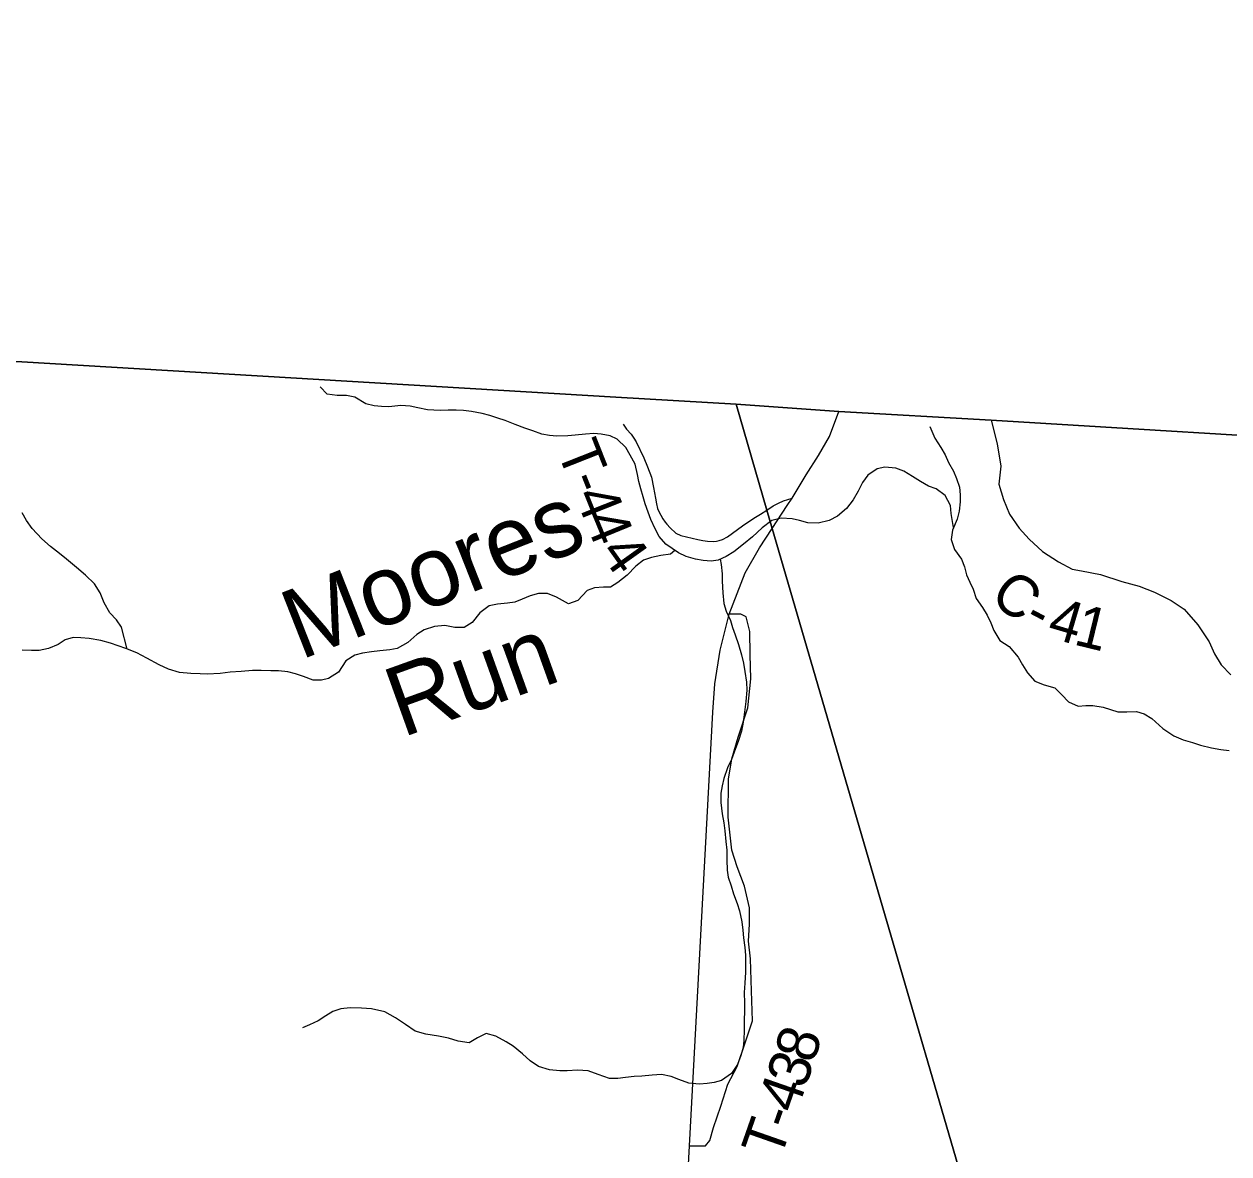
# Model space of a CAD drawing. Extents: x 1578669 to 1989827, y 208020 to 553079.
# Drawn here: x 1828673 to 1837315, y 424383 to 432491 of the extents above; entities that cross this region are included whole.
import ezdxf

# ---------------------------------------------------------------- set-up
doc = ezdxf.new("R2010")
doc.units = 0
for name, color, linetype in [('GM_X_Adjacent_County', 7, 'Continuous'), ('GM_X_County', 7, 'Continuous'), ('GM_X_County_Road', 7, 'Continuous'), ('GM_X_County_Road_Text', 7, 'Continuous'), ('GM_X_Minor_River', 7, 'Continuous'), ('GM_X_Minor_River_Text', 7, 'Continuous'), ('GM_X_Township', 7, 'Continuous'), ('GM_X_Township_Road', 7, 'Continuous'), ('GM_X_Township_Road_Text', 7, 'Continuous'), ('GM_X_US_Route', 7, 'Continuous')]:
    doc.layers.add(name, color=color, linetype=linetype)

msp = doc.modelspace()

# ---------------------------------------------------------------- linework, layer by layer
at = {"layer": 'GM_X_Adjacent_County'}
msp.add_lwpolyline([(1849204.3, 428734.4), (1845065.3, 429025.2), (1838433.6, 429476.9), (1835610.1, 429647.9), (1834515.6, 429711.3), (1833779.9, 429762.3), (1832918.2, 429813.4), (1828656.7, 430067.2), (1826766.7, 430168.2), (1822275.9, 430465.9), (1822111.4, 430472.3), (1818512.3, 430700.8), (1815259.8, 430933.5), (1812295.7, 431153.9), (1806251.4, 431555.7), (1805342.9, 431618.8), (1800877.7, 431987.5), (1794613.6, 432491)], dxfattribs=at)
at = {"layer": 'GM_X_County'}
msp.add_lwpolyline([(1794613.6, 432491), (1800877.7, 431987.5), (1805342.9, 431618.8), (1806251.4, 431555.7), (1812295.7, 431153.9), (1815259.8, 430933.5), (1818512.3, 430700.8), (1822111.4, 430472.3), (1822275.9, 430465.9), (1826766.7, 430168.2), (1828656.7, 430067.2), (1832918.2, 429813.4), (1833779.9, 429762.3), (1834515.6, 429711.3), (1835610.1, 429647.9), (1838433.6, 429476.9), (1845065.3, 429025.2), (1849204.3, 428734.4)], dxfattribs=at)
at = {"layer": 'GM_X_County_Road'}
msp.add_lwpolyline([(1835610.1, 429647.9), (1835652.2, 429477.8), (1835677.8, 429317.8), (1835664.8, 429188.5), (1835698.3, 429080.1), (1835741.7, 428973.7), (1835811.2, 428873.2), (1835882.8, 428794.6), (1835978.3, 428706), (1836091.9, 428631.3), (1836189.6, 428578.7), (1836257.6, 428568.3), (1836393.4, 428541.6), (1836547.1, 428490.7), (1836670.9, 428458), (1836780.7, 428413.3), (1836900.4, 428354.6), (1836994.1, 428292), (1837091.5, 428179.3), (1837172.8, 428058.7), (1837212.4, 427972.3), (1837260, 427892), (1837327.6, 427821.5)], dxfattribs=at)
at = {"layer": 'GM_X_Minor_River'}
for points in [[(1835340, 428878), (1835322.9, 428979.5), (1835317.5, 429035.6), (1835278.3, 429108.2), (1835214.8, 429155), (1835159, 429175.7), (1835101.4, 429208.4), (1835045.7, 429243.1), (1834982.2, 429281.9), (1834924.4, 429304.6), (1834846.4, 429311.5), (1834792.2, 429300.1), (1834723.7, 429252.8), (1834687, 429201.1), (1834656.3, 429139.4), (1834619.6, 429075.7), (1834572.8, 429014.1), (1834508.2, 428960.7), (1834447.8, 428927.3), (1834367.5, 428908.2), (1834293.5, 428911.1), (1834235.6, 428927.8), (1834181.8, 428940.4), (1834103.8, 428945.3), (1834035.5, 428928.1), (1833966.9, 428876.7), (1833898.1, 428811.4), (1833833.5, 428758), (1833762.8, 428704.8), (1833708.4, 428671.3), (1833650, 428643.9), (1833599.9, 428636.5), (1833544, 428641.2), (1833488, 428651.8), (1833422.2, 428670.6), (1833366.5, 428695.3), (1833275.2, 428758.4), (1833227.8, 428813.1), (1833198.4, 428867.5), (1833169.1, 428936), (1833149.7, 428988.3), (1833128.4, 429048.7), (1833113, 429098.9), (1833095.6, 429155.2), (1833082.2, 429209.5), (1833072.8, 429259.7), (1833055.6, 429332), (1833020.4, 429398.5), (1832989, 429453), (1832927.6, 429511.8), (1832875.9, 429536.4), (1832812, 429549.2), (1832760, 429553.8), (1832699.9, 429548.5), (1832625.8, 429541.3), (1832571.7, 429535.9), (1832493.6, 429532.8), (1832441.7, 429539.4), (1832385.7, 429548.1), (1832321.9, 429570.8), (1832264.2, 429591.5), (1832194.4, 429618.4), (1832122.7, 429647.2), (1832070.9, 429663.9), (1832013.1, 429682.6), (1831957.2, 429697.2), (1831881.3, 429710.1), (1831823.4, 429716.8), (1831771.4, 429719.4), (1831715.3, 429720), (1831657.3, 429718.7), (1831565.3, 429721.8), (1831497.4, 429736.6), (1831441.5, 429749.2), (1831375.5, 429754), (1831289.4, 429745), (1831237.4, 429745.6), (1831183.4, 429752.2), (1831123.5, 429766.9), (1831044, 429813.9), (1830986.2, 429826.6), (1830918.1, 429825.4), (1830846.2, 429834.2), (1830796.8, 429888.9)], [(1835170, 429602.4), (1835205, 429519.8), (1835248.3, 429453.2), (1835279.7, 429398.7), (1835303.1, 429344.4), (1835338.4, 429281.8), (1835361.8, 429229.5), (1835381.1, 429167.1), (1835386.5, 429113), (1835385.9, 429062.9), (1835379.1, 428994.8), (1835366.4, 428936.9), (1835331.5, 428859.1), (1835322.7, 428793.1), (1835345.9, 428720.7), (1835397.1, 428650), (1835418.5, 428595.6), (1835431.9, 428539.4), (1835455.3, 428487), (1835480.7, 428436.6), (1835501.9, 428368.2), (1835547.2, 428303.6), (1835580.6, 428249.1), (1835608, 428194.7), (1835629.4, 428138.4), (1835672.6, 428067.7), (1835738.1, 428024.9), (1835803.3, 427948), (1835834.6, 427891.5), (1835870, 427835), (1835923.4, 427776.3), (1835989.1, 427749.5), (1836064.9, 427728.6), (1836116.3, 427677.9), (1836163.8, 427627.3), (1836233.5, 427596.4), (1836287.6, 427601.8), (1836339.6, 427601.2), (1836413.5, 427588.4), (1836517.2, 427555.1), (1836583.2, 427554.4), (1836651.3, 427557.6), (1836707.1, 427540.9), (1836762.8, 427508.2), (1836840, 427435.2), (1836919.4, 427382.2), (1836987.1, 427355.4), (1837052.9, 427334.6), (1837110.7, 427315.9), (1837190.6, 427296.9), (1837256.5, 427286.2), (1837316.4, 427277.5)], [(1829411.5, 428006), (1829370.3, 428162.2), (1829334.9, 428214.7), (1829287.4, 428265.3), (1829246.2, 428337.9), (1829219.1, 428410.4), (1829177.8, 428475), (1829112.4, 428535.8), (1829049, 428590.6), (1828977.7, 428651.6), (1828926.1, 428692.2), (1828862.6, 428741), (1828799.3, 428797.9), (1828730.1, 428870.8), (1828690.7, 428929.3), (1828659.3, 428983.8)], [(1833339.2, 428714.1), (1833308.4, 428687.9), (1833240.2, 428676.7), (1833174, 428663.4), (1833115.8, 428644.1), (1833061.2, 428600.6), (1832998.4, 428535.2), (1832931.8, 428483.9), (1832879.4, 428450.4), (1832827.4, 428449), (1832763.3, 428445.7), (1832711, 428426.3), (1832644.2, 428354.9), (1832577.9, 428331.6), (1832490.4, 428378.7), (1832426.6, 428405.5), (1832362.6, 428404.2), (1832302.4, 428386.9), (1832246.1, 428363.5), (1832191.8, 428342.1), (1832139.7, 428334.7), (1832067.6, 428327.5), (1832007.4, 428316.2), (1831940.8, 428264.8), (1831886, 428197.3), (1831829.5, 428159.9), (1831761.5, 428160.7), (1831691.6, 428175.5), (1831615.5, 428168.4), (1831541.2, 428143.2), (1831490.8, 428109.7), (1831426.1, 428052.3), (1831349.5, 428009.1), (1831295.4, 427999.8), (1831223.3, 427992.6), (1831165.2, 427985.2), (1831101, 427976), (1831044.9, 427962.6), (1830980.3, 427921.2), (1830927.4, 427839.7), (1830856.8, 427794.4), (1830804.7, 427783), (1830746.7, 427783.7), (1830676.9, 427808.5), (1830619.1, 427827.2), (1830565.2, 427841.9), (1830497.3, 427848.6), (1830443.3, 427849.3), (1830373.2, 427852.1), (1830311.2, 427852.8), (1830229.1, 427845.7), (1830151, 427840.6), (1830078.9, 427831.4), (1829984.8, 427826.5), (1829934.7, 427827.1), (1829868.7, 427829.8), (1829786.8, 427838.8), (1829709, 427861.7), (1829641.3, 427892.6), (1829553.8, 427939.6), (1829480.2, 427978.6), (1829402.6, 428009.5), (1829293, 428048.8), (1829223.1, 428067.7), (1829139.3, 428082.7), (1829079.3, 428087.4), (1829025.3, 428090), (1828967.1, 428072.6), (1828916.7, 428039.2), (1828848.3, 428009.9), (1828780.1, 427996.7), (1828726.1, 427995.3), (1828658.1, 427998.1)], [(1833665.6, 428651.2), (1833671.7, 428611.6), (1833678.9, 428545.4), (1833680.3, 428493.3), (1833683.4, 428409.1), (1833692.5, 428332.9), (1833707.9, 428278.6), (1833739.1, 428210.1), (1833754.5, 428159.8), (1833774, 428107.5), (1833797.2, 428039.1), (1833818.3, 427964.8), (1833833.7, 427904.5), (1833843, 427844.2), (1833854.1, 427768), (1833857.5, 427711.8), (1833848.5, 427629.8), (1833839.6, 427553.7), (1833830.8, 427481.7), (1833818.1, 427417.7), (1833795.2, 427341.8), (1833766.3, 427266), (1833745.7, 427212.2), (1833719, 427154.4), (1833692.1, 427076.5), (1833679.5, 427024.6), (1833670.9, 426970.6), (1833670.1, 426904.5), (1833679.2, 426822.2), (1833692.4, 426757.9), (1833699.8, 426701.7), (1833706.9, 426625.5), (1833712.2, 426563.3), (1833713.4, 426493.2), (1833716.6, 426419), (1833724, 426368.8), (1833743.3, 426306.5), (1833760.6, 426248.2), (1833787.9, 426179.7), (1833805.3, 426127.4), (1833820.4, 426049.1), (1833827.7, 425988.9), (1833833.1, 425932.8), (1833842.3, 425864.5), (1833847.6, 425808.3), (1833847, 425756.2), (1833848.2, 425686.1), (1833841.3, 425608), (1833836.6, 425540), (1833839.7, 425463.8), (1833841.1, 425409.7), (1833838.3, 425339.5), (1833837.5, 425273.4), (1833834.6, 425197.3), (1833830.1, 425147.3), (1833813.4, 425089.4), (1833788.7, 425025.5), (1833745.9, 424959.9), (1833675.3, 424910.6), (1833623.1, 424895.2), (1833573, 424887.8), (1833516.9, 424882.4), (1833440.9, 424891.3), (1833369.2, 424916.1), (1833313.4, 424938.8), (1833245.6, 424953.6), (1833177.5, 424948.4), (1833103.4, 424941.2), (1833049.3, 424937.9), (1832987.2, 424930.6), (1832931.1, 424923.2), (1832871, 424923.9), (1832791.3, 424952.9), (1832719.6, 424979.7), (1832641.6, 424982.6), (1832567.5, 424979.5), (1832515.5, 424980.1), (1832441.5, 424987), (1832361.8, 425009.9), (1832302.2, 425050.7), (1832248.7, 425101.4), (1832181.4, 425156.3), (1832129.7, 425186.9), (1832056.1, 425227.8), (1831986.3, 425246.7), (1831925.9, 425215.3), (1831865.5, 425179.9), (1831785.6, 425192.9), (1831717.8, 425213.7), (1831645.9, 425228.5), (1831554, 425241.6), (1831478.2, 425262.5), (1831408.7, 425311.4), (1831337.3, 425360.3), (1831259.7, 425403.3), (1831163.9, 425424.5), (1831091.9, 425429.3), (1831011.9, 425430.2), (1830943.8, 425423), (1830887.5, 425403.6), (1830837.2, 425374.1)], [(1830837.2, 425374.1), (1830782.7, 425338.7), (1830720.4, 425309.3), (1830670.1, 425287.9)]]:
    msp.add_lwpolyline(points, dxfattribs=at)
at = {"layer": 'GM_X_Township'}
for points in [[(1828656.7, 430067.2), (1832918.2, 429813.4), (1833779.9, 429762.3), (1833999, 429003.3), (1834037.8, 428871.7), (1836225.7, 421370), (1836506.5, 420388.3), (1837156, 418122.3)], [(1837156, 418122.3), (1836506.5, 420388.3), (1836225.7, 421370), (1834037.8, 428871.7), (1833999, 429003.3), (1833779.9, 429762.3), (1834515.6, 429711.3), (1835610.1, 429647.9), (1838433.6, 429476.9), (1845065.3, 429025.2), (1849204.3, 428734.4)]]:
    msp.add_lwpolyline(points, dxfattribs=at)
at = {"layer": 'GM_X_Township_Road'}
for points in [[(1832970.4, 429620.8), (1832994, 429584.9), (1833026.8, 429548.9), (1833045.8, 429520.4), (1833063.2, 429492.4), (1833116.8, 429377.2), (1833144.5, 429312.5), (1833172.3, 429238.3), (1833188.3, 429164.7), (1833200.4, 429088), (1833207.9, 429048.6), (1833217.1, 429015), (1833228.7, 428988.1), (1833241, 428965.9), (1833254.4, 428941.4), (1833271.2, 428916.8), (1833282.9, 428901.8), (1833305.7, 428875.3), (1833347.5, 428838.2), (1833382.2, 428820.8), (1833506.1, 428793.1), (1833541.1, 428785.6), (1833575.5, 428780.5), (1833616.2, 428778.3), (1833639, 428779.8), (1833657.1, 428784.6), (1833681.1, 428793.1), (1833717.5, 428811.3), (1833826.5, 428889.9), (1833908, 428945.1), (1833953.8, 428974.2), (1833999, 429003.3), (1834046.3, 429033.2), (1834085, 429053), (1834120.5, 429069.5), (1834182.2, 429089.9)], [(1833446, 424439.7), (1833510, 424441.4), (1833559.7, 424440.6), (1833592.1, 424479), (1833618.6, 424573), (1833669.3, 424725), (1833720.1, 424883), (1833786.7, 425008.9), (1833847.5, 425186.9), (1833896.2, 425336.9), (1833889.3, 425553.3), (1833882.4, 425781.8), (1833869.1, 425910.1), (1833875.7, 426032.3), (1833876.2, 426148.5), (1833841, 426304.9), (1833787.7, 426443.4), (1833748.3, 426563.8), (1833723.5, 426800.4), (1833724.8, 427072.9), (1833749.5, 427219), (1833794.3, 427373), (1833863.3, 427583), (1833884.3, 427793.3), (1833881.2, 427967.6), (1833878, 428131.9), (1833852.5, 428238.2), (1833812.6, 428256.5), (1833774.6, 428256.7), (1833729.2, 428257.3)]]:
    msp.add_lwpolyline(points, dxfattribs=at)
at = {"layer": 'GM_X_US_Route'}
for points in [[(1834147.1, 429037), (1834182.2, 429089.9), (1834281.6, 429257.3), (1834371.4, 429395.9), (1834449.2, 429530.5), (1834515.6, 429711.2)], [(1833308, 421904.6), (1833446, 424439.7), (1833613, 427553.2), (1833626.4, 427755.8), (1833665.8, 427998.5), (1833729.2, 428257.3), (1833845.4, 428553.1), (1833947.3, 428733.5), (1834037.8, 428871.7), (1834147.1, 429037)]]:
    msp.add_lwpolyline(points, dxfattribs=at)

# ---------------------------------------------------------------- texts
at = {"layer": 'GM_X_County_Road_Text'}
for s, rotation, p in [('C', 322.15275, (1835588.6, 428361.3)), ('4', 343.54041, (1836000.3, 428097.1)), ('1', 346.28398, (1836192.6, 428040.6)), ('-', 332.16583, (1835831.2, 428179.1))]:
    msp.add_text(s, height=300, rotation=rotation, dxfattribs=at).set_placement(p)
at = {"layer": 'GM_X_Minor_River_Text'}
for s, rotation, p in [('Moores', 21.51209, (1830653.8, 427925.3)), ('Run', 19.7548, (1831383.7, 427369))]:
    msp.add_text(s, height=500.03, rotation=rotation, dxfattribs=at).set_placement(p)
at = {"layer": 'GM_X_Township_Road_Text'}
for s, rotation, p in [('T', 291.59291, (1832491.1, 429433.6)), ('-', 291.60445, (1832573.7, 429224.9)), ('4', 291.6663, (1832619.2, 429110)), ('4', 292.28042, (1832688.8, 428935)), ('4', 305.50645, (1832795.2, 428698.1)), ('8', 72.66071, (1834334.6, 425023.9)), ('3', 71.27148, (1834272.8, 424841.4)), ('4', 70.811, (1834211.2, 424664.3)), ('-', 70.68135, (1834170.2, 424547.4)), ('T', 70.65837, (1834095.8, 424335.5))]:
    msp.add_text(s, height=300, rotation=rotation, dxfattribs=at).set_placement(p)

doc.saveas('drawing.dxf')
